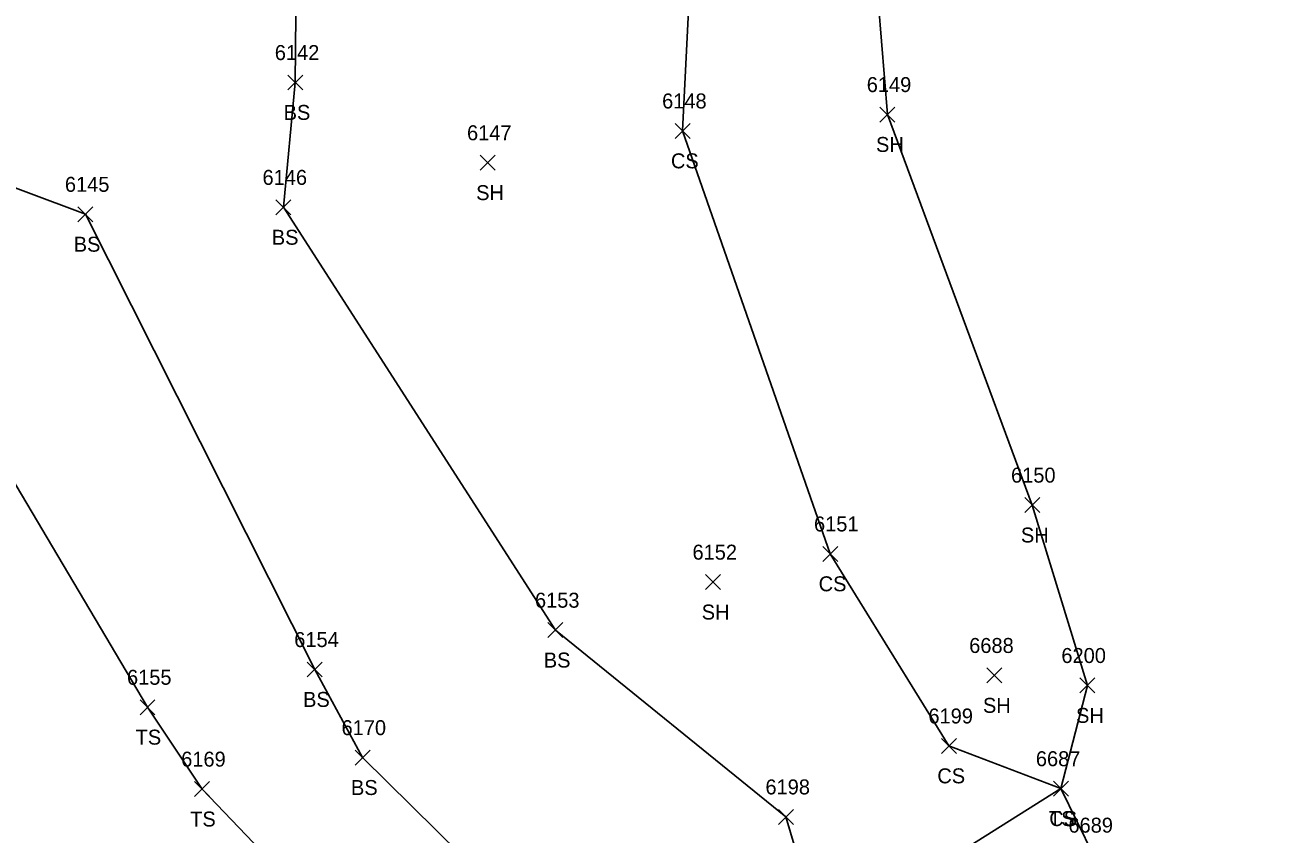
# Model space of a CAD drawing. Extents: x 1472233 to 1475777, y 540726 to 543442.
# Drawn here: x 1472711.3 to 1472877, y 541612.6 to 541720.8 of the extents above; entities that cross this region are included whole.
import ezdxf

# ---------------------------------------------------------------- set-up
doc = ezdxf.new("R2010")
doc.units = 0
for name, color, linetype in [('L_A', 7, 'Continuous'), ('L_I', 7, 'Continuous'), ('L_TIC', 7, 'Continuous'), ('LELB', 7, 'Continuous'), ('LSOGP', 7, 'Continuous')]:
    doc.layers.add(name, color=color, linetype=linetype)

msp = doc.modelspace()

# ---------------------------------------------------------------- linework, layer by layer
at = {"layer": 'L_TIC'}
for points in [[(1472746.43, 541712.08), (1472748.43, 541714.08)], [(1472748.43, 541712.08), (1472746.43, 541714.08)], [(1472746.43, 541712.08), (1472748.43, 541714.08)], [(1472748.43, 541712.08), (1472746.43, 541714.08)], [(1472825.55, 541707.8), (1472827.55, 541709.8)], [(1472827.55, 541707.8), (1472825.55, 541709.8)], [(1472798.19, 541705.61), (1472800.19, 541707.61)], [(1472800.19, 541705.61), (1472798.19, 541707.61)], [(1472772.12, 541701.36), (1472774.12, 541703.36)], [(1472774.12, 541701.36), (1472772.12, 541703.36)], [(1472744.84, 541695.4), (1472746.84, 541697.4)], [(1472746.84, 541695.4), (1472744.84, 541697.4)], [(1472718.38, 541694.47), (1472720.38, 541696.47)], [(1472720.38, 541694.47), (1472718.38, 541696.47)], [(1472844.91, 541655.61), (1472846.91, 541657.61)], [(1472846.91, 541655.61), (1472844.91, 541657.61)], [(1472817.93, 541649.09), (1472819.93, 541651.09)], [(1472819.93, 541649.09), (1472817.93, 541651.09)], [(1472802.25, 541645.32), (1472804.25, 541647.32)], [(1472804.25, 541645.32), (1472802.25, 541647.32)], [(1472781.2, 541638.9), (1472783.2, 541640.9)], [(1472783.2, 541638.9), (1472781.2, 541640.9)], [(1472749.03, 541633.64), (1472751.03, 541635.64)], [(1472751.03, 541633.64), (1472749.03, 541635.64)], [(1472839.85, 541632.85), (1472841.85, 541634.85)], [(1472841.85, 541632.85), (1472839.85, 541634.85)], [(1472852.28, 541631.51), (1472854.28, 541633.51)], [(1472854.28, 541631.51), (1472852.28, 541633.51)], [(1472726.68, 541628.6), (1472728.68, 541630.6)], [(1472728.68, 541628.6), (1472726.68, 541630.6)], [(1472755.43, 541621.87), (1472757.43, 541623.87)], [(1472757.43, 541621.87), (1472755.43, 541623.87)], [(1472833.79, 541623.43), (1472835.79, 541625.43)], [(1472835.79, 541623.43), (1472833.79, 541625.43)], [(1472733.97, 541617.66), (1472735.97, 541619.66)], [(1472735.97, 541617.66), (1472733.97, 541619.66)], [(1472848.75, 541617.72), (1472850.75, 541619.72)], [(1472850.75, 541617.72), (1472848.75, 541619.72)], [(1472848.75, 541617.72), (1472850.75, 541619.72)], [(1472850.75, 541617.72), (1472848.75, 541619.72)], [(1472812, 541613.95), (1472814, 541615.95)], [(1472814, 541613.95), (1472812, 541615.95)]]:
    msp.add_lwpolyline(points, dxfattribs=at)
at = {"layer": 'LELB'}
for points in [[(1472747.48, 541821.1), (1472769.66, 541814.65), (1472780.32, 541795.51), (1472757.15, 541784.1), (1472744.89, 541760.19), (1472747.61, 541731.24), (1472747.43, 541713.08)], [(1472800.8, 541738.78), (1472799.19, 541706.61), (1472818.93, 541650.09), (1472834.79, 541624.43), (1472849.75, 541618.72)], [(1472747.43, 541713.08), (1472745.84, 541696.4), (1472782.2, 541639.9), (1472813, 541614.95), (1472817.83, 541598.65), (1472821.14, 541593.8), (1472795.6, 541561.07)], [(1472647.14, 541711.1), (1472679.82, 541710.29), (1472719.38, 541695.47), (1472750.03, 541634.64), (1472756.43, 541622.87), (1472779.44, 541600.18), (1472777.73, 541574.01), (1472763.61, 541565.88), (1472741.51, 541564.11), (1472730.89, 541554.7), (1472748.86, 541515.07), (1472739.19, 541496.24), (1472714.82, 541487.3), (1472686.31, 541471.49), (1472666.86, 541447.13), (1472662.79, 541441.55), (1472668.41, 541419.29), (1472673.24, 541412.97), (1472671.11, 541405.46), (1472675.13, 541398.08)], [(1472679.82, 541710.29), (1472727.68, 541629.6), (1472734.97, 541618.66), (1472756.59, 541596.09), (1472738.88, 541583.57), (1472718.5, 541574.33), (1472702.15, 541557.78)], [(1472817.83, 541598.65), (1472849.75, 541618.72)]]:
    msp.add_lwpolyline(points, dxfattribs=at)
at = {"layer": 'LSOGP'}
msp.add_lwpolyline([(1472823.77, 541743.14), (1472826.55, 541708.8), (1472845.91, 541656.61), (1472853.28, 541632.51), (1472849.75, 541618.72), (1472854.12, 541609.84), (1472858.88, 541602.25), (1472860.79, 541600.3), (1472863.45, 541597.21), (1472864.77, 541595.77), (1472874.51, 541579.29), (1472881.95, 541566.38), (1472885.31, 541541.17), (1472897.73, 541515.17), (1472898.91, 541507.88), (1472902.55, 541496.99), (1472920.36, 541452.21), (1472925.3, 541441.52), (1472946.07, 541415.68), (1472943.94, 541402.97), (1472977.95, 541382.17)], dxfattribs=at)

# ---------------------------------------------------------------- texts
at = {"layer": 'L_A'}
for s, p in [('BS', (1472745.87, 541708.08)), ('BS', (1472745.87, 541708.08)), ('SH', (1472825.04, 541703.8)), ('CS', (1472797.63, 541701.61)), ('SH', (1472771.6, 541697.36)), ('BS', (1472717.82, 541690.47)), ('BS', (1472744.29, 541691.4)), ('SH', (1472844.4, 541651.61)), ('CS', (1472817.37, 541645.09)), ('SH', (1472801.74, 541641.32)), ('BS', (1472780.64, 541634.9)), ('BS', (1472748.47, 541629.64)), ('SH', (1472839.33, 541628.85)), ('SH', (1472851.77, 541627.51)), ('TS', (1472726.09, 541624.6)), ('CS', (1472833.23, 541619.43)), ('BS', (1472754.87, 541617.87)), ('TS', (1472733.38, 541613.66)), ('TS', (1472848.16, 541613.72)), ('CS', (1472848.19, 541613.72))]:
    msp.add_text(s, height=2, dxfattribs=at).set_placement(p)
at = {"layer": 'L_I'}
for s, p in [('6142', (1472744.69, 541716.08)), ('6142', (1472744.69, 541716.08)), ('6149', (1472823.8, 541711.8)), ('6148', (1472796.45, 541709.61)), ('6147', (1472770.38, 541705.36)), ('6145', (1472716.64, 541698.47)), ('6146', (1472743.05, 541699.4)), ('6150', (1472843.08, 541659.61)), ('6151', (1472816.75, 541653.09)), ('6152', (1472800.51, 541649.32)), ('6153', (1472779.46, 541642.9)), ('6154', (1472747.29, 541637.64)), ('6688', (1472837.49, 541636.85)), ('6200', (1472849.81, 541635.51)), ('6155', (1472724.94, 541632.6)), ('6199', (1472832.04, 541627.43)), ('6170', (1472753.61, 541625.87)), ('6169', (1472732.18, 541621.66)), ('6687', (1472846.4, 541621.72)), ('6687', (1472846.4, 541621.72)), ('6198', (1472810.26, 541617.95)), ('6689', (1472850.75, 541612.84))]:
    msp.add_text(s, height=2, dxfattribs=at).set_placement(p)

doc.saveas('drawing.dxf')
